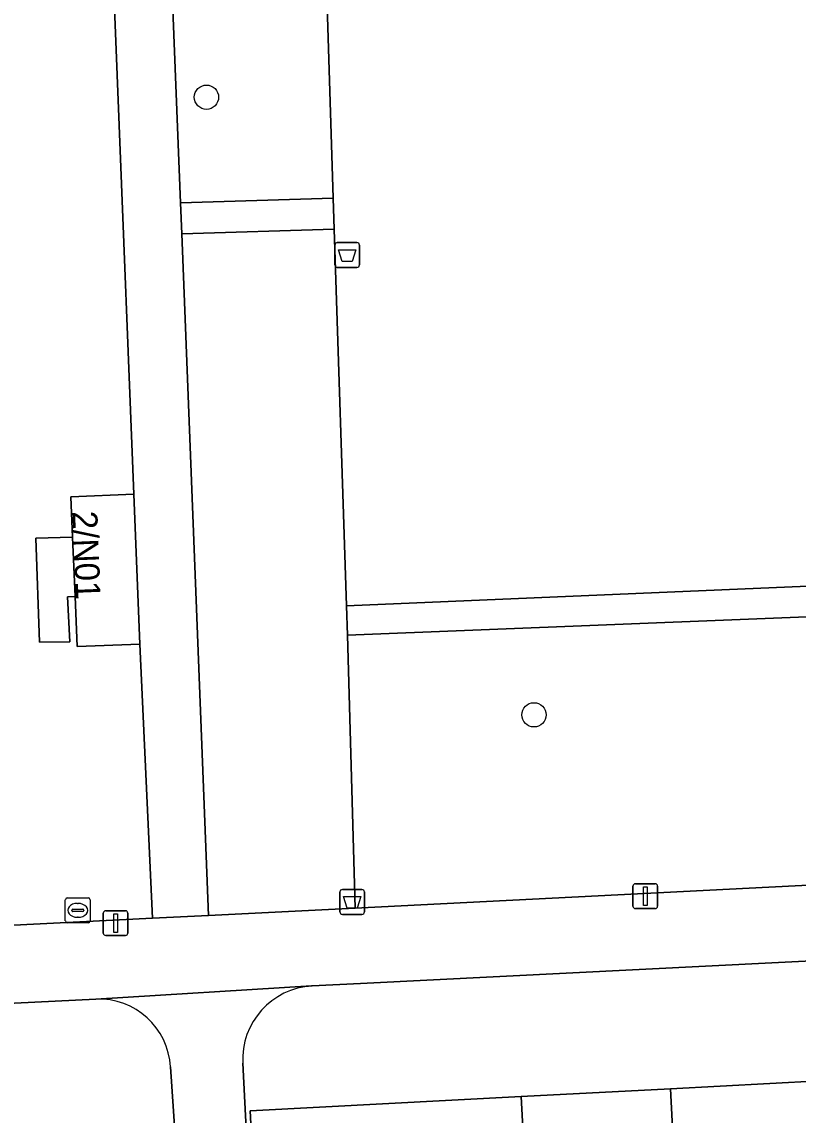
# Model space of a CAD drawing. Extents: x 161084 to 161928, y 385354 to 386522.
# Drawn here: x 161548.94 to 161580.21, y 386021.64 to 386065.65 of the extents above; entities that cross this region are included whole.
import ezdxf

# ---------------------------------------------------------------- set-up
doc = ezdxf.new("R2010")
doc.units = 0
for name, color, linetype in [('IMGEO_Afvalbak', 7, 'Continuous'), ('IMGEO_Boom', 7, 'Continuous'), ('IMGEO_Erf', 7, 'Continuous'), ('IMGEO_Groenvoorziening', 7, 'Continuous'), ('IMGEO_Haag', 7, 'Continuous'), ('IMGEO_Hek', 7, 'Continuous'), ('IMGEO_Lichtmast', 7, 'Continuous'), ('IMGEO_Loofbos', 7, 'Continuous'), ('IMGEO_Muur', 7, 'Continuous'), ('IMGEO_Pand', 7, 'Continuous'), ('IMGEO_Pand_nummerreeks', 7, 'Continuous'), ('IMGEO_Rioolput', 7, 'Continuous'), ('IMGEO_Voetpad_halfverhard', 7, 'Continuous'), ('IMGEO_Voetpad_open', 7, 'Continuous')]:
    doc.layers.add(name, color=color, linetype=linetype)

msp = doc.modelspace()

# ---------------------------------------------------------------- linework, layer by layer
at = {"layer": 'IMGEO_Afvalbak'}
for p, q in [((161561.643, 386056.765), (161562.433, 386056.765)), ((161562.433, 386056.765), (161561.643, 386056.765)), ((161561.543, 386055.865), (161561.543, 386056.665)), ((161561.543, 386056.665), (161561.543, 386055.865)), ((161562.533, 386056.665), (161562.533, 386055.865)), ((161562.533, 386055.865), (161562.533, 386056.665)), ((161562.433, 386055.765), (161561.643, 386055.765)), ((161561.643, 386055.765), (161562.433, 386055.765)), ((161561.746, 386029.821), (161561.746, 386030.621)), ((161561.746, 386030.621), (161561.746, 386029.821)), ((161561.846, 386030.721), (161562.636, 386030.721)), ((161562.636, 386030.721), (161561.846, 386030.721)), ((161562.736, 386030.621), (161562.736, 386029.821)), ((161562.736, 386029.821), (161562.736, 386030.621)), ((161562.636, 386029.721), (161561.846, 386029.721)), ((161561.846, 386029.721), (161562.636, 386029.721))]:
    msp.add_line(p, q, dxfattribs=at)
for points in [[(161561.686, 386056.479), (161562.39, 386056.479), (161562.241, 386056.009), (161561.835, 386056.009), (161561.686, 386056.479)], [(161561.889, 386030.435), (161562.593, 386030.435), (161562.444, 386029.965), (161562.038, 386029.965), (161561.889, 386030.435)]]:
    msp.add_lwpolyline(points, dxfattribs=at)
for centre, start, end in [((161561.643, 386056.665), 90, 180), ((161561.643, 386056.665), 90, 180), ((161562.433, 386056.665), 0, 90), ((161562.433, 386056.665), 360, 90), ((161561.643, 386055.865), 180, 270), ((161561.643, 386055.865), 180, 270), ((161562.433, 386055.865), 270, 0), ((161562.433, 386055.865), 270, 0), ((161561.846, 386030.621), 90, 180), ((161561.846, 386030.621), 90, 180), ((161562.636, 386030.621), 0, 90), ((161562.636, 386030.621), 360, 90), ((161561.846, 386029.821), 180, 270), ((161561.846, 386029.821), 180, 270), ((161562.636, 386029.821), 270, 0), ((161562.636, 386029.821), 270, 0)]:
    msp.add_arc(centre, 0.1, start, end, dxfattribs=at)
at = {"layer": 'IMGEO_Boom'}
for centre in [(161556.372, 386062.618), (161569.563, 386037.753)]:
    msp.add_circle(centre, 0.489, dxfattribs=at)
at = {"layer": 'IMGEO_Erf'}
for points in [[(161604.532, 386029.044), (161562.572, 386026.934), (161560.633, 386026.836)], [(161558.54, 386014.007), (161558.129, 386021.806), (161569.051, 386022.381), (161575.06, 386022.697), (161581.069, 386023.013), (161587.078, 386023.329), (161593.087, 386023.645), (161599.096, 386023.962), (161605.225, 386024.284), (161605.636, 386016.484)], [(161557.831, 386023.726), (161558.849, 386003.962)]]:
    msp.add_lwpolyline(points, dxfattribs=at)
msp.add_arc((161560.791, 386023.876), 2.964, 93.0616, 182.9029, dxfattribs=at)
at = {"layer": 'IMGEO_Groenvoorziening'}
for points in [[(161555.324, 386058.365), (161561.479, 386058.557), (161559.944, 386107.587), (161580.966, 386107.654), (161600.693, 386108.501), (161603.232, 386108.632), (161603.221, 386108.84), (161602.935, 386114.38), (161553.167, 386112.88)], [(161550.921, 386110.099), (161545.024, 386110.483), (161548.34, 386029.265), (161554.195, 386029.562), (161553.688, 386040.604), (161551.158, 386040.502), (161551.077, 386042.52), (161550.771, 386042.504), (161550.865, 386040.696), (161549.643, 386040.675), (161549.494, 386044.867), (161550.98, 386044.909), (161550.915, 386046.535), (161553.445, 386046.637)], [(161601.884, 386083.079), (161601.566, 386089.534), (161602.53, 386089.546), (161602.801, 386089.556), (161602.617, 386093.174), (161601.375, 386093.116), (161600.843, 386104.607), (161601.785, 386104.655), (161602.607, 386093.361), (161604.016, 386093.43), (161603.409, 386105.2), (161600.643, 386105.031), (161600.99, 386099.348), (161597.99, 386099.165), (161597.443, 386108.026), (161603.244, 386108.39), (161603.232, 386108.632), (161600.693, 386108.501), (161580.966, 386107.654), (161559.944, 386107.587), (161561.479, 386058.557), (161561.518, 386057.308), (161562.017, 386042.143), (161603.907, 386043.93)], [(161562.017, 386042.143), (161562.047, 386040.957), (161604.792, 386042.667), (161602.53, 386089.546), (161601.566, 386089.534), (161601.884, 386083.079), (161603.907, 386043.93)]]:
    msp.add_lwpolyline(points, close=True, dxfattribs=at)
for points in [[(161605.192, 386042.216), (161606.653, 386042.284), (161604.215, 386089.565), (161602.805, 386089.469), (161602.801, 386089.556), (161602.53, 386089.546), (161604.792, 386042.667), (161562.047, 386040.957), (161562.359, 386029.971), (161603.898, 386032.071)], [(161551.917, 386026.309), (161500, 386023.757), (161482.526, 386022.846), (161469.404, 386022.145)], [(161555.116, 386020.805), (161554.924, 386023.576)]]:
    msp.add_lwpolyline(points, dxfattribs=at)
msp.add_arc((161552.03, 386023.412), 2.899, 3.2364, 92.2295, dxfattribs=at)
at = {"layer": 'IMGEO_Haag'}
msp.add_lwpolyline([(161562.017, 386042.143), (161562.047, 386040.957), (161604.792, 386042.667), (161602.53, 386089.546), (161601.566, 386089.534), (161601.884, 386083.079), (161603.907, 386043.93)], close=True, dxfattribs=at)
at = {"layer": 'IMGEO_Hek'}
for points in [[(161561.479, 386058.557), (161559.944, 386107.587), (161580.966, 386107.654), (161600.693, 386108.501)], [(161601.884, 386083.079), (161603.907, 386043.93), (161562.017, 386042.143)], [(161561.518, 386057.308), (161561.479, 386058.557)], [(161562.017, 386042.143), (161561.518, 386057.308)]]:
    msp.add_lwpolyline(points, dxfattribs=at)
at = {"layer": 'IMGEO_Lichtmast'}
for p, q in [((161573.552, 386030.053), (161573.552, 386030.853)), ((161573.552, 386030.853), (161573.552, 386030.053)), ((161573.652, 386030.953), (161574.442, 386030.953)), ((161574.442, 386030.953), (161573.652, 386030.953)), ((161574.542, 386030.853), (161574.542, 386030.053)), ((161574.542, 386030.053), (161574.542, 386030.853)), ((161574.442, 386029.953), (161573.652, 386029.953)), ((161573.652, 386029.953), (161574.442, 386029.953)), ((161552.216, 386028.968), (161552.216, 386029.768)), ((161552.216, 386029.768), (161552.216, 386028.968)), ((161552.316, 386029.868), (161553.106, 386029.868)), ((161553.106, 386029.868), (161552.316, 386029.868)), ((161553.206, 386029.768), (161553.206, 386028.968)), ((161553.206, 386028.968), (161553.206, 386029.768)), ((161553.106, 386028.868), (161552.316, 386028.868)), ((161552.316, 386028.868), (161553.106, 386028.868))]:
    msp.add_line(p, q, dxfattribs=at)
for points in [[(161573.972, 386030.828), (161574.122, 386030.828), (161574.122, 386030.078), (161573.972, 386030.078), (161573.972, 386030.828)], [(161552.636, 386029.743), (161552.786, 386029.743), (161552.786, 386028.993), (161552.636, 386028.993), (161552.636, 386029.743)]]:
    msp.add_lwpolyline(points, dxfattribs=at)
for centre, start, end in [((161573.652, 386030.853), 90, 180), ((161573.652, 386030.853), 90, 180), ((161574.442, 386030.853), 0, 90), ((161574.442, 386030.853), 360, 90), ((161573.652, 386030.053), 180, 270), ((161573.652, 386030.053), 180, 270), ((161574.442, 386030.053), 270, 0), ((161574.442, 386030.053), 270, 0), ((161552.316, 386029.768), 90, 180), ((161552.316, 386029.768), 90, 180), ((161553.106, 386029.768), 0, 90), ((161553.106, 386029.768), 360, 90), ((161552.316, 386028.968), 180, 270), ((161552.316, 386028.968), 180, 270), ((161553.106, 386028.968), 270, 0), ((161553.106, 386028.968), 270, 0)]:
    msp.add_arc(centre, 0.1, start, end, dxfattribs=at)
at = {"layer": 'IMGEO_Loofbos'}
msp.add_lwpolyline([(161561.518, 386057.308), (161555.374, 386057.116), (161556.46, 386029.673), (161562.359, 386029.971), (161562.047, 386040.957), (161562.017, 386042.143)], close=True, dxfattribs=at)
at = {"layer": 'IMGEO_Muur'}
for points in [[(161560.633, 386026.836), (161562.572, 386026.934)], [(161558.849, 386003.962), (161557.831, 386023.726)]]:
    msp.add_lwpolyline(points, dxfattribs=at)
msp.add_arc((161560.791, 386023.876), 2.964, 93.0616, 182.9029, dxfattribs=at)
at = {"layer": 'IMGEO_Pand'}
for points in [[(161553.445, 386046.637), (161550.915, 386046.535), (161550.98, 386044.909), (161551.077, 386042.52), (161551.158, 386040.502), (161553.688, 386040.604)], [(161581.069, 386023.013), (161575.06, 386022.697), (161575.47, 386014.897), (161575.639, 386011.678), (161581.648, 386011.994), (161581.479, 386015.213)], [(161575.06, 386022.697), (161569.051, 386022.381), (161569.461, 386014.581), (161569.632, 386011.332), (161569.688, 386010.26), (161575.697, 386010.576), (161575.639, 386011.678), (161575.47, 386014.897)], [(161558.129, 386021.806), (161558.54, 386014.007), (161563.518, 386014.269), (161563.689, 386011.019), (161569.632, 386011.332), (161569.461, 386014.581), (161569.051, 386022.381)]]:
    msp.add_lwpolyline(points, close=True, dxfattribs=at)
at = {"layer": 'IMGEO_Rioolput'}
for p, q in [((161550.762, 386030.382), (161551.614, 386030.382)), ((161550.687, 386029.456), (161550.687, 386030.308)), ((161550.946, 386029.876), (161550.946, 386029.888)), ((161550.989, 386029.925), (161551.387, 386029.925)), ((161551.175, 386030.162), (161551.2, 386030.162)), ((161551.43, 386029.888), (161551.43, 386029.876)), ((161551.688, 386030.308), (161551.688, 386029.456)), ((161551.384, 386029.839), (161550.986, 386029.839)), ((161551.198, 386029.602), (161551.173, 386029.602)), ((161551.614, 386029.382), (161550.762, 386029.382))]:
    msp.add_line(p, q, dxfattribs=at)
for points in [[(161550.762, 386030.382), (161551.614, 386030.382)], [(161550.687, 386029.456), (161550.687, 386030.308)], [(161551.688, 386030.308), (161551.688, 386029.456)], [(161551.614, 386029.382), (161550.762, 386029.382)]]:
    msp.add_lwpolyline(points, dxfattribs=at)
for centre, radius, start, end in [((161550.764, 386030.306), 0.0765, 91.552, 178.448), ((161550.764, 386030.306), 0.0765, 91.552, 178.448), ((161551.612, 386030.306), 0.0765, 1.552, 88.448), ((161551.612, 386030.306), 0.0765, 1.552, 88.448), ((161550.986, 386029.885), 0.0403, 85.8775, 175.7526), ((161551.391, 386029.887), 0.0386, 1.7309, 96.639), ((161550.764, 386029.458), 0.0765, 181.552, 268.448), ((161550.764, 386029.458), 0.0765, 181.552, 268.448), ((161550.983, 386029.875), 0.0366, 178.938, 274.7102), ((161551.387, 386029.882), 0.043, 264.8664, 352.4533), ((161551.612, 386029.458), 0.0765, 271.552, 358.448), ((161551.612, 386029.458), 0.0765, 271.552, 358.448)]:
    msp.add_arc(centre, radius, start, end, dxfattribs=at)
for centre, major_axis, ratio, start_param, end_param in [((161551.174, 386029.882), (-0.387, 0.002), 0.722429, 4.712389, 7.853982), ((161551.199, 386029.882), (-0.39, 0.002), 0.717154, 1.570796, 4.712389)]:
    msp.add_ellipse(centre, major_axis=major_axis, ratio=ratio, start_param=start_param, end_param=end_param, dxfattribs=at)
at = {"layer": 'IMGEO_Voetpad_halfverhard'}
msp.add_lwpolyline([(161553.167, 386112.88), (161553.264, 386116.009), (161552.901, 386124.746), (161552.801, 386127.166), (161552.756, 386128.235), (161552.518, 386133.98), (161550.119, 386134.142), (161550.958, 386113.278), (161550.921, 386110.099), (161553.445, 386046.637), (161553.688, 386040.604), (161554.195, 386029.562), (161556.46, 386029.673), (161555.374, 386057.116), (161555.324, 386058.365)], close=True, dxfattribs=at)
at = {"layer": 'IMGEO_Voetpad_open'}
for points in [[(161555.374, 386057.116), (161561.518, 386057.308), (161561.479, 386058.557), (161555.324, 386058.365)], [(161550.98, 386044.909), (161549.494, 386044.867), (161549.643, 386040.675), (161550.865, 386040.696), (161550.771, 386042.504), (161551.077, 386042.52)]]:
    msp.add_lwpolyline(points, close=True, dxfattribs=at)
for points in [[(161603.898, 386032.071), (161562.359, 386029.971), (161556.46, 386029.673), (161554.195, 386029.562), (161548.34, 386029.265), (161500, 386026.811), (161482.316, 386025.914), (161464.514, 386025.016), (161461.522, 386024.865), (161452.284, 386024.469), (161451.258, 386024.424), (161448.227, 386024.292), (161419.578, 386022.714), (161414.372, 386022.466), (161414.464, 386019.403), (161463.668, 386021.852), (161469.404, 386022.145), (161482.526, 386022.846), (161500, 386023.757), (161551.917, 386026.309), (161560.609, 386026.847), (161560.633, 386026.836), (161562.572, 386026.934), (161604.532, 386029.044)], [(161560.633, 386026.836), (161560.609, 386026.847), (161551.917, 386026.309)], [(161555.116, 386007.811), (161555.598, 386007.952), (161555.813, 386007.364), (161556.068, 386006.461), (161556.242, 386005.539), (161556.333, 386004.605), (161555.834, 386004.579), (161556.077, 386000), (161558.156, 385960.317), (161558.291, 385957.571), (161558.657, 385950.201), (161559.039, 385942.847), (161560.076, 385922.832), (161560.222, 385919.996), (161561.804, 385889.479), (161564.74, 385889.63), (161559.095, 385999.185), (161559.053, 386000), (161559.025, 386000.545), (161558.849, 386003.962), (161557.831, 386023.726)], [(161554.924, 386023.576), (161555.116, 386020.805)]]:
    msp.add_lwpolyline(points, dxfattribs=at)
for centre, radius, start, end in [((161560.791, 386023.876), 2.964, 93.0616, 182.9029), ((161552.03, 386023.412), 2.899, 3.2364, 92.2295)]:
    msp.add_arc(centre, radius, start, end, dxfattribs=at)

# ---------------------------------------------------------------- texts
at = {"layer": 'IMGEO_Pand_nummerreeks'}
msp.add_text('2/N01', height=1, rotation=272.3088, dxfattribs=at).set_placement((161550.97, 386045.942))

doc.saveas('drawing.dxf')
